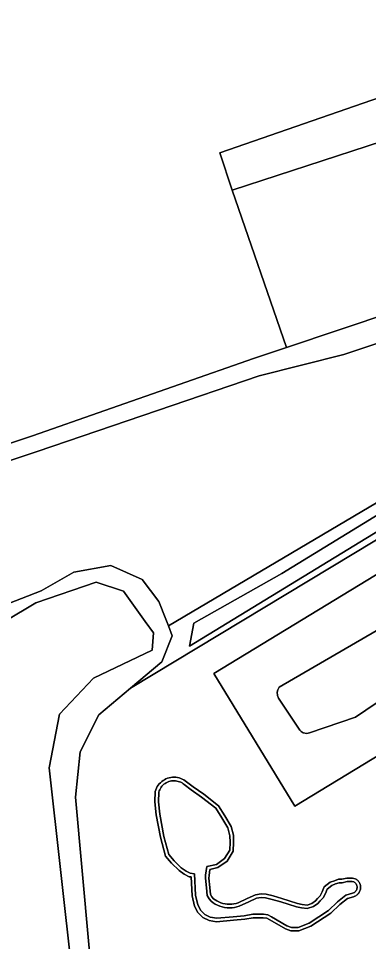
# Model space of a CAD drawing. Extents: x 158132 to 159664, y 385256 to 387218.
# Drawn here: x 158367.1 to 158434.2, y 386648.1 to 386825.2 of the extents above; entities that cross this region are included whole.
import ezdxf

# ---------------------------------------------------------------- set-up
doc = ezdxf.new("R2010")
doc.units = 0
for name, color, linetype in [('IMGEO_Erf', 7, 'Continuous'), ('IMGEO_Gemengd_bos', 7, 'Continuous'), ('IMGEO_Grasland_overig', 7, 'Continuous'), ('IMGEO_Groenvoorziening', 7, 'Continuous'), ('IMGEO_Meer_plas_ven_vijver', 7, 'Continuous'), ('IMGEO_Oever', 7, 'Continuous'), ('IMGEO_Pand', 7, 'Continuous'), ('IMGEO_Rijbaan_lokaal_gesloten', 7, 'Continuous'), ('IMGEO_Waterloop', 7, 'Continuous')]:
    doc.layers.add(name, color=color, linetype=linetype)

msp = doc.modelspace()

# ---------------------------------------------------------------- linework, layer by layer
at = {"layer": 'IMGEO_Erf'}
for points in [[(158488.49, 386819.5), (158465.11, 386811.3), (158468.5, 386812.33), (158469.45, 386809.19), (158476.39, 386786.28), (158470.85, 386784.6), (158469.12, 386790.32), (158471.7, 386791.1), (158469.96, 386796.87), (158467.32, 386796.07), (158463.86, 386807.5), (158460.78, 386806.56), (158459.9, 386809.47), (158458.85, 386809.1), (158460.74, 386803.58), (158444.48, 386798.02), (158442.59, 386803.54), (158408.09, 386792.27), (158418.54, 386762.11), (158459.45, 386775.83), (158494.85, 386787.8), (158498.27, 386788.97)], [(158422.91, 386688.13), (158431.75, 386691.18), (158445.63, 386700.54), (158445.96, 386700.84), (158446.22, 386701.25), (158446.35, 386701.73), (158446.33, 386702.22), (158446.18, 386702.65), (158441.91, 386709.49), (158441.62, 386709.83), (158441.22, 386710.1), (158440.74, 386710.24), (158440.25, 386710.24), (158439.68, 386710.04), (158417.14, 386696.91), (158416.83, 386696.4), (158416.73, 386695.95), (158416.76, 386695.33), (158416.99, 386694.8), (158421.07, 386688.67), (158421.35, 386688.39), (158421.71, 386688.18), (158422.39, 386688.04)]]:
    msp.add_lwpolyline(points, close=True, dxfattribs=at)
at = {"layer": 'IMGEO_Gemengd_bos'}
msp.add_lwpolyline([(158357.85, 386741.18), (158369.81, 386745.16), (158383.66, 386750), (158412.17, 386759.98), (158418.54, 386762.11), (158408.09, 386792.27), (158405.76, 386799.46), (158486.52, 386827.49), (158458.51, 386874.59), (158467.12, 386880.53), (158468.04, 386881.16), (158474.3, 386885.05), (158473.33, 386886.61), (158478.55, 386889.85), (158478.05, 386890.65), (158500.86, 386902.13), (158502.1, 386899.98), (158504.7, 386901.3), (158514.74, 386905.78)], dxfattribs=at)
at = {"layer": 'IMGEO_Grasland_overig'}
msp.add_lwpolyline([(158486.52, 386827.49), (158405.76, 386799.46), (158408.09, 386792.27), (158442.59, 386803.54), (158458.85, 386809.1), (158459.9, 386809.47), (158459.83, 386809.7), (158465.11, 386811.3), (158488.49, 386819.5), (158498.27, 386788.97), (158500, 386789.55), (158500.29, 386789.65), (158495.69, 386804.1), (158501.32, 386805.88), (158505.87, 386791.57), (158513.38, 386794.25), (158524.05, 386797.84)], dxfattribs=at)
at = {"layer": 'IMGEO_Groenvoorziening'}
for points in [[(158538.58, 386797.72), (158532.85, 386795.73), (158530.06, 386794.76), (158522.98, 386792.25), (158504.95, 386786.42), (158506.68, 386781.9), (158476.9, 386771.12), (158447.05, 386761.84), (158439.47, 386759.41), (158437.7, 386762.62), (158443.97, 386765.54), (158429.49, 386760.75), (158413.3, 386756.63), (158393.81, 386750), (158370.72, 386742.15), (158359.23, 386738.32)], [(158362.74, 386712.02), (158371.49, 386715.42), (158377.77, 386718.99), (158384.81, 386720.29), (158390.82, 386717.55), (158394.04, 386713.37), (158395.37, 386709.95), (158395.87, 386708.66), (158514.15, 386778.64), (158514.77, 386778.64), (158515.53, 386778.64), (158516.79, 386776.83), (158516.91, 386775.92), (158516.45, 386775.33), (158439.82, 386727.61), (158388.58, 386696.7), (158382.53, 386691.59), (158378.96, 386684.54), (158378.05, 386675.83), (158383.11, 386619.97)], [(158474.85, 386702.59), (158472.88, 386706.22), (158420.09, 386674.06), (158404.59, 386699.52), (158523.53, 386771.96), (158539.03, 386746.51), (158489.45, 386716.31), (158490.66, 386714.18)]]:
    msp.add_lwpolyline(points, dxfattribs=at)
msp.add_lwpolyline([(158424.49, 386656.39), (158424.97, 386656.91), (158425.36, 386657.63), (158425.75, 386658.61), (158426.89, 386659.48), (158427.71, 386659.79), (158428.49, 386660.05), (158429.12, 386660.07), (158430.09, 386660.28), (158431.15, 386660.3), (158431.68, 386660.17), (158431.88, 386660.06), (158432.01, 386659.97), (158432.13, 386659.87), (158432.24, 386659.75), (158432.35, 386659.63), (158432.43, 386659.51), (158432.51, 386659.37), (158432.58, 386659.23), (158432.64, 386659.08), (158432.68, 386658.93), (158432.71, 386658.77), (158432.73, 386658.61), (158432.73, 386658.45), (158432.72, 386658.3), (158432.69, 386658.14), (158432.65, 386657.98), (158432.6, 386657.84), (158432.54, 386657.69), (158432.46, 386657.55), (158432.38, 386657.42), (158432.28, 386657.3), (158432.17, 386657.18), (158432.05, 386657.08), (158431.92, 386656.98), (158431.79, 386656.9), (158431.63, 386656.82), (158431.35, 386656.72), (158430.2, 386656.4), (158428.72, 386655.2), (158426.99, 386653.55), (158423.2, 386651.05), (158420.89, 386650.14), (158419.35, 386650.14), (158418.32, 386650.54), (158415.34, 386652.25), (158414.74, 386652.57), (158414.05, 386652.68), (158412.15, 386652.68), (158410.5, 386652.4), (158408.33, 386652.18), (158405.1, 386651.92), (158403.71, 386652.16), (158402.45, 386652.7), (158401.53, 386653.69), (158400.87, 386654.91), (158400.43, 386656.9), (158400.21, 386660.51), (158399.84, 386660.55), (158398.92, 386661.04), (158397.91, 386661.75), (158396.47, 386663.14), (158395.35, 386664.48), (158394.36, 386668.12), (158393.54, 386672.42), (158393.3, 386674.9), (158393.35, 386676.87), (158393.47, 386677.24), (158393.6, 386677.54), (158393.75, 386677.83), (158393.93, 386678.1), (158394.13, 386678.35), (158394.35, 386678.59), (158394.59, 386678.8), (158394.85, 386678.99), (158395.12, 386679.17), (158395.41, 386679.31), (158395.71, 386679.43), (158396.02, 386679.53), (158396.34, 386679.59), (158396.66, 386679.63), (158396.98, 386679.64), (158397.31, 386679.62), (158397.63, 386679.58), (158397.94, 386679.5), (158398.25, 386679.4), (158398.54, 386679.28), (158398.83, 386679.12), (158399.1, 386678.95), (158399.33, 386678.77), (158400.64, 386677.78), (158402.65, 386676.39), (158405.49, 386674.14), (158406.71, 386672.2), (158407.89, 386670.17), (158408.35, 386668.5), (158408.38, 386667.16), (158408.32, 386665.47), (158407.13, 386663.55), (158405.37, 386662.29), (158403.85, 386661.95), (158403.68, 386660.76), (158403.64, 386660.27), (158403.83, 386658.46), (158403.96, 386657.13), (158404.22, 386656.67), (158404.52, 386656.33), (158404.82, 386656.11), (158405.17, 386655.89), (158405.55, 386655.7), (158405.94, 386655.54), (158406.34, 386655.41), (158406.75, 386655.32), (158407.17, 386655.27), (158407.59, 386655.25), (158408.01, 386655.27), (158408.43, 386655.32), (158408.84, 386655.41), (158409.23, 386655.53), (158410.98, 386656.34), (158412.59, 386657.08), (158413.64, 386657.25), (158414.6, 386657.19), (158415.98, 386656.85), (158417.62, 386656.36), (158419.04, 386655.93), (158420.61, 386655.41), (158421.51, 386655.24), (158422.45, 386655.12), (158423.38, 386655.42), (158424.05, 386655.89)], close=True, dxfattribs=at)
at = {"layer": 'IMGEO_Meer_plas_ven_vijver'}
msp.add_lwpolyline([(158359.43, 386628.37), (158369.5, 386620.22), (158376.5, 386617.07), (158376.97, 386617.77), (158378.44, 386619.98), (158378.77, 386620.48), (158379.64, 386621.79), (158373, 386681.42), (158375.01, 386691.77), (158381.5, 386698.64), (158392.78, 386704.05), (158393.01, 386707.37), (158391.45, 386709.51), (158387.29, 386715.35), (158382.05, 386717.05), (158370.47, 386713.08), (158358.29, 386705.89)], dxfattribs=at)
msp.add_lwpolyline([(158403.01, 386660.83), (158403.24, 386662.5), (158405.09, 386662.91), (158406.63, 386664.02), (158407.65, 386665.67), (158407.71, 386667.16), (158407.68, 386668.4), (158407.26, 386669.91), (158406.14, 386671.85), (158404.98, 386673.68), (158402.24, 386675.84), (158400.24, 386677.23), (158398.91, 386678.24), (158398.71, 386678.4), (158398.49, 386678.54), (158398.25, 386678.67), (158398.01, 386678.77), (158397.76, 386678.85), (158397.5, 386678.91), (158397.24, 386678.95), (158396.98, 386678.97), (158396.71, 386678.96), (158396.45, 386678.92), (158396.19, 386678.87), (158395.94, 386678.79), (158395.69, 386678.7), (158395.46, 386678.58), (158395.23, 386678.44), (158395.02, 386678.28), (158394.82, 386678.1), (158394.64, 386677.91), (158394.48, 386677.7), (158394.33, 386677.48), (158394.21, 386677.25), (158394.11, 386677.01), (158394.02, 386676.76), (158393.97, 386674.92), (158394.21, 386672.52), (158395.02, 386668.27), (158395.96, 386664.8), (158396.96, 386663.6), (158398.34, 386662.28), (158399.27, 386661.61), (158400.04, 386661.21), (158400.85, 386661.12), (158401.1, 386656.99), (158401.51, 386655.15), (158402.08, 386654.09), (158402.85, 386653.27), (158403.91, 386652.81), (158405.13, 386652.6), (158408.27, 386652.85), (158410.41, 386653.07), (158412.09, 386653.36), (158414.11, 386653.36), (158414.96, 386653.21), (158415.67, 386652.85), (158418.61, 386651.15), (158419.48, 386650.81), (158420.76, 386650.82), (158422.89, 386651.65), (158426.56, 386654.08), (158428.27, 386655.71), (158429.89, 386657.01), (158431.14, 386657.37), (158431.37, 386657.44), (158431.46, 386657.49), (158431.54, 386657.54), (158431.62, 386657.6), (158431.7, 386657.67), (158431.77, 386657.74), (158431.83, 386657.82), (158431.88, 386657.9), (158431.93, 386657.99), (158431.97, 386658.08), (158432.01, 386658.18), (158432.03, 386658.27), (158432.05, 386658.37), (158432.05, 386658.47), (158432.05, 386658.57), (158432.04, 386658.67), (158432.02, 386658.77), (158432, 386658.87), (158431.96, 386658.96), (158431.92, 386659.05), (158431.87, 386659.14), (158431.81, 386659.22), (158431.74, 386659.3), (158431.67, 386659.37), (158431.6, 386659.43), (158431.51, 386659.49), (158431.43, 386659.54), (158431.08, 386659.63), (158430.17, 386659.61), (158429.2, 386659.4), (158428.61, 386659.38), (158427.94, 386659.16), (158427.22, 386658.88), (158426.31, 386658.19), (158425.97, 386657.35), (158425.53, 386656.52), (158424.99, 386655.93), (158424.5, 386655.38), (158423.68, 386654.81), (158422.51, 386654.44), (158421.41, 386654.57), (158420.43, 386654.75), (158418.83, 386655.29), (158417.42, 386655.71), (158415.8, 386656.2), (158414.5, 386656.52), (158413.67, 386656.58), (158412.79, 386656.43), (158411.27, 386655.73), (158409.47, 386654.9), (158409.01, 386654.76), (158408.54, 386654.66), (158408.07, 386654.6), (158407.59, 386654.58), (158407.11, 386654.6), (158406.64, 386654.66), (158406.17, 386654.76), (158405.71, 386654.9), (158405.27, 386655.08), (158404.84, 386655.3), (158404.44, 386655.55), (158404.05, 386655.84), (158403.67, 386656.28), (158403.3, 386656.92), (158403.15, 386658.39), (158402.97, 386660.26)], close=True, dxfattribs=at)
at = {"layer": 'IMGEO_Oever'}
for points in [[(158395.87, 386708.66), (158396.6, 386706.79), (158394.61, 386701.8), (158388.58, 386696.7), (158439.82, 386727.61), (158516.45, 386775.33), (158516.91, 386775.92), (158516.79, 386776.83), (158515.53, 386778.64), (158514.77, 386778.64), (158514.15, 386778.64)], [(158514.75, 386778.27), (158516.45, 386775.96), (158399.89, 386704.81), (158400.73, 386709.18), (158417.6, 386718.71), (158456.02, 386742.25)], [(158403.64, 386660.27), (158403.68, 386660.76), (158403.85, 386661.95), (158405.37, 386662.29), (158407.13, 386663.55), (158408.32, 386665.47), (158408.38, 386667.16), (158408.35, 386668.5), (158407.89, 386670.17), (158406.71, 386672.2), (158405.49, 386674.14), (158402.65, 386676.39), (158400.64, 386677.78), (158399.33, 386678.77), (158399.1, 386678.95), (158398.83, 386679.12), (158398.54, 386679.28), (158398.25, 386679.4), (158397.94, 386679.5), (158397.63, 386679.58), (158397.31, 386679.62), (158396.98, 386679.64), (158396.66, 386679.63), (158396.34, 386679.59), (158396.02, 386679.53), (158395.71, 386679.43), (158395.41, 386679.31), (158395.12, 386679.17), (158394.85, 386678.99), (158394.59, 386678.8), (158394.35, 386678.59), (158394.13, 386678.35), (158393.93, 386678.1), (158393.75, 386677.83), (158393.6, 386677.54), (158393.47, 386677.24), (158393.35, 386676.87), (158393.3, 386674.9), (158393.54, 386672.42), (158394.36, 386668.12), (158395.35, 386664.48), (158396.47, 386663.14), (158397.91, 386661.75), (158398.92, 386661.04), (158399.84, 386660.55), (158400.21, 386660.51), (158400.43, 386656.9), (158400.87, 386654.91), (158401.53, 386653.69), (158402.45, 386652.7), (158403.71, 386652.16), (158405.1, 386651.92), (158408.33, 386652.18), (158410.5, 386652.4), (158412.15, 386652.68), (158414.05, 386652.68), (158414.74, 386652.57), (158415.34, 386652.25), (158418.32, 386650.54), (158419.35, 386650.14), (158420.89, 386650.14), (158423.2, 386651.05), (158426.99, 386653.55), (158428.72, 386655.2), (158430.2, 386656.4), (158431.35, 386656.72), (158431.63, 386656.82), (158431.79, 386656.9), (158431.92, 386656.98), (158432.05, 386657.08), (158432.17, 386657.18), (158432.28, 386657.3), (158432.38, 386657.42), (158432.46, 386657.55), (158432.54, 386657.69), (158432.6, 386657.84), (158432.65, 386657.98), (158432.69, 386658.14), (158432.72, 386658.3), (158432.73, 386658.45), (158432.73, 386658.61), (158432.71, 386658.77), (158432.68, 386658.93), (158432.64, 386659.08), (158432.58, 386659.23), (158432.51, 386659.37), (158432.43, 386659.51), (158432.35, 386659.63), (158432.24, 386659.75), (158432.13, 386659.87), (158432.01, 386659.97), (158431.88, 386660.06), (158431.68, 386660.17), (158431.15, 386660.3), (158430.09, 386660.28), (158429.12, 386660.07), (158428.49, 386660.05), (158427.71, 386659.79), (158426.89, 386659.48), (158425.75, 386658.61), (158425.36, 386657.63), (158424.97, 386656.91), (158424.49, 386656.39), (158424.05, 386655.89), (158423.38, 386655.42), (158422.45, 386655.12), (158421.51, 386655.24), (158420.61, 386655.41), (158419.04, 386655.93), (158417.62, 386656.36), (158415.98, 386656.85), (158414.6, 386657.19), (158413.64, 386657.25), (158412.59, 386657.08), (158410.98, 386656.34), (158409.23, 386655.53), (158408.84, 386655.41), (158408.43, 386655.32), (158408.01, 386655.27), (158407.59, 386655.25), (158407.17, 386655.27), (158406.75, 386655.32), (158406.34, 386655.41), (158405.94, 386655.54), (158405.55, 386655.7), (158405.17, 386655.89), (158404.82, 386656.11), (158404.52, 386656.33), (158404.22, 386656.67), (158403.96, 386657.13), (158403.83, 386658.46)], [(158403.01, 386660.83), (158402.97, 386660.26), (158403.15, 386658.39), (158403.3, 386656.92), (158403.67, 386656.28), (158404.05, 386655.84), (158404.44, 386655.55), (158404.84, 386655.3), (158405.27, 386655.08), (158405.71, 386654.9), (158406.17, 386654.76), (158406.64, 386654.66), (158407.11, 386654.6), (158407.59, 386654.58), (158408.07, 386654.6), (158408.54, 386654.66), (158409.01, 386654.76), (158409.47, 386654.9), (158411.27, 386655.73), (158412.79, 386656.43), (158413.67, 386656.58), (158414.5, 386656.52), (158415.8, 386656.2), (158417.42, 386655.71), (158418.83, 386655.29), (158420.43, 386654.75), (158421.41, 386654.57), (158422.51, 386654.44), (158423.68, 386654.81), (158424.5, 386655.38), (158424.99, 386655.93), (158425.53, 386656.52), (158425.97, 386657.35), (158426.31, 386658.19), (158427.22, 386658.88), (158427.94, 386659.16), (158428.61, 386659.38), (158429.2, 386659.4), (158430.17, 386659.61), (158431.08, 386659.63), (158431.43, 386659.54), (158431.51, 386659.49), (158431.6, 386659.43), (158431.67, 386659.37), (158431.74, 386659.3), (158431.81, 386659.22), (158431.87, 386659.14), (158431.92, 386659.05), (158431.96, 386658.96), (158432, 386658.87), (158432.02, 386658.77), (158432.04, 386658.67), (158432.05, 386658.57), (158432.05, 386658.47), (158432.05, 386658.37), (158432.03, 386658.27), (158432.01, 386658.18), (158431.97, 386658.08), (158431.93, 386657.99), (158431.88, 386657.9), (158431.83, 386657.82), (158431.77, 386657.74), (158431.7, 386657.67), (158431.62, 386657.6), (158431.54, 386657.54), (158431.46, 386657.49), (158431.37, 386657.44), (158431.14, 386657.37), (158429.89, 386657.01), (158428.27, 386655.71), (158426.56, 386654.08), (158422.89, 386651.65), (158420.76, 386650.82), (158419.48, 386650.81), (158418.61, 386651.15), (158415.67, 386652.85), (158414.96, 386653.21), (158414.11, 386653.36), (158412.09, 386653.36), (158410.41, 386653.07), (158408.27, 386652.85), (158405.13, 386652.6), (158403.91, 386652.81), (158402.85, 386653.27), (158402.08, 386654.09), (158401.51, 386655.15), (158401.1, 386656.99), (158400.85, 386661.12), (158400.04, 386661.21), (158399.27, 386661.61), (158398.34, 386662.28), (158396.96, 386663.6), (158395.96, 386664.8), (158395.02, 386668.27), (158394.21, 386672.52), (158393.97, 386674.92), (158394.02, 386676.76), (158394.11, 386677.01), (158394.21, 386677.25), (158394.33, 386677.48), (158394.48, 386677.7), (158394.64, 386677.91), (158394.82, 386678.1), (158395.02, 386678.28), (158395.23, 386678.44), (158395.46, 386678.58), (158395.69, 386678.7), (158395.94, 386678.79), (158396.19, 386678.87), (158396.45, 386678.92), (158396.71, 386678.96), (158396.98, 386678.97), (158397.24, 386678.95), (158397.5, 386678.91), (158397.76, 386678.85), (158398.01, 386678.77), (158398.25, 386678.67), (158398.49, 386678.54), (158398.71, 386678.4), (158398.91, 386678.24), (158400.24, 386677.23), (158402.24, 386675.84), (158404.98, 386673.68), (158406.14, 386671.85), (158407.26, 386669.91), (158407.68, 386668.4), (158407.71, 386667.16), (158407.65, 386665.67), (158406.63, 386664.02), (158405.09, 386662.91), (158403.24, 386662.5)]]:
    msp.add_lwpolyline(points, close=True, dxfattribs=at)
for points in [[(158383.11, 386619.97), (158378.05, 386675.83), (158378.96, 386684.54), (158382.53, 386691.59), (158388.58, 386696.7), (158394.61, 386701.8), (158396.6, 386706.79), (158395.87, 386708.66), (158395.37, 386709.95), (158394.04, 386713.37), (158390.82, 386717.55), (158384.81, 386720.29), (158377.77, 386718.99), (158371.49, 386715.42), (158362.74, 386712.02)], [(158358.29, 386705.89), (158370.47, 386713.08), (158382.05, 386717.05), (158387.29, 386715.35), (158391.45, 386709.51), (158393.01, 386707.37), (158392.78, 386704.05), (158381.5, 386698.64), (158375.01, 386691.77), (158373, 386681.42), (158379.64, 386621.79)]]:
    msp.add_lwpolyline(points, dxfattribs=at)
at = {"layer": 'IMGEO_Pand'}
for points in [[(158472.88, 386706.22), (158465.88, 386717.7), (158482.45, 386727.79), (158489.45, 386716.31), (158539.03, 386746.51), (158523.53, 386771.96), (158404.59, 386699.52), (158420.09, 386674.06)], [(158431.75, 386691.18), (158422.91, 386688.13), (158422.39, 386688.04), (158421.71, 386688.18), (158421.35, 386688.39), (158421.07, 386688.67), (158416.99, 386694.8), (158416.76, 386695.33), (158416.73, 386695.95), (158416.83, 386696.4), (158417.14, 386696.91), (158439.68, 386710.04), (158440.25, 386710.24), (158440.74, 386710.24), (158441.22, 386710.1), (158441.62, 386709.83), (158441.91, 386709.49), (158446.18, 386702.65), (158446.33, 386702.22), (158446.35, 386701.73), (158446.22, 386701.25), (158445.96, 386700.84), (158445.63, 386700.54)]]:
    msp.add_lwpolyline(points, close=True, dxfattribs=at)
at = {"layer": 'IMGEO_Rijbaan_lokaal_gesloten'}
for points in [[(158567.49, 386812.68), (158562.73, 386811.07), (158547.09, 386805.66), (158547.07, 386805.58), (158524.05, 386797.84), (158513.38, 386794.25), (158505.87, 386791.57), (158504.89, 386791.22), (158500.29, 386789.65), (158500, 386789.55), (158498.27, 386788.97), (158494.85, 386787.8), (158459.45, 386775.83), (158418.54, 386762.11), (158412.17, 386759.98), (158383.66, 386750), (158369.81, 386745.16), (158357.85, 386741.18)], [(158359.23, 386738.32), (158370.72, 386742.15), (158393.81, 386750), (158413.3, 386756.63), (158429.49, 386760.75), (158443.97, 386765.54), (158474.89, 386775.95), (158498.78, 386784.43), (158500, 386784.82), (158504.46, 386786.26), (158504.95, 386786.42), (158522.98, 386792.25), (158530.06, 386794.76), (158532.85, 386795.73), (158538.58, 386797.72)]]:
    msp.add_lwpolyline(points, dxfattribs=at)
at = {"layer": 'IMGEO_Waterloop'}
msp.add_lwpolyline([(158516.45, 386775.96), (158514.75, 386778.27), (158456.02, 386742.25), (158417.6, 386718.71), (158400.73, 386709.18), (158399.89, 386704.81)], close=True, dxfattribs=at)

doc.saveas('drawing.dxf')
